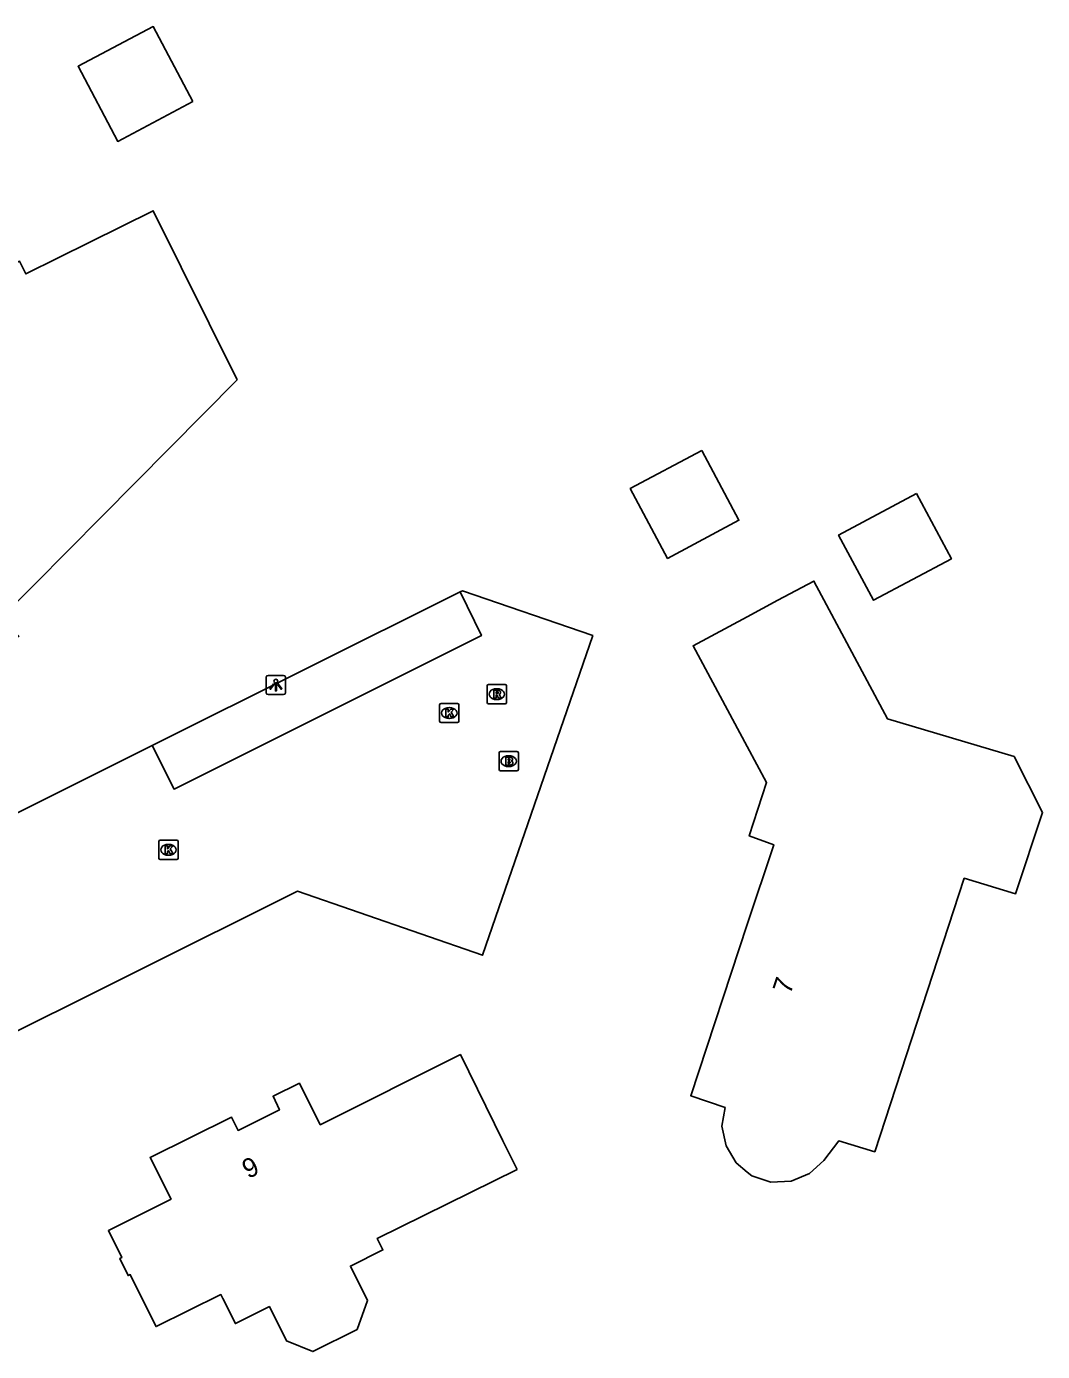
# Model space of a CAD drawing. Extents: x 157321 to 158827, y 386650 to 388532.
# Drawn here: x 158462.5 to 158515.3, y 387069.6 to 387138.5 of the extents above; entities that cross this region are included whole.
import ezdxf

# ---------------------------------------------------------------- set-up
doc = ezdxf.new("R2010")
doc.units = 0
for name, color, linetype in [('IMGEO_Brandkraan', 7, 'Continuous'), ('IMGEO_Kolk', 7, 'Continuous'), ('IMGEO_Lichtpunt', 7, 'Continuous'), ('IMGEO_Pand', 7, 'Continuous'), ('IMGEO_Pand_nummerreeks', 7, 'Continuous'), ('IMGEO_Parkeervlak_open', 7, 'Continuous'), ('IMGEO_Rijbaan_lokaal_open', 7, 'Continuous'), ('IMGEO_Rioolput', 7, 'Continuous')]:
    doc.layers.add(name, color=color, linetype=linetype)

msp = doc.modelspace()

# ---------------------------------------------------------------- linework, layer by layer
at = {"layer": 'IMGEO_Brandkraan'}
for p, q in [((158487.093, 387099.834), (158487.093, 387100.686)), ((158487.168, 387100.76), (158488.02, 387100.76)), ((158487.581, 387100.54), (158487.606, 387100.54)), ((158488.094, 387100.686), (158488.094, 387099.834)), ((158488.02, 387099.76), (158487.168, 387099.76)), ((158487.604, 387099.98), (158487.579, 387099.98))]:
    msp.add_line(p, q, dxfattribs=at)
for points in [[(158487.093, 387099.834), (158487.093, 387100.686)], [(158487.168, 387100.76), (158488.02, 387100.76)], [(158487.441, 387100.46), (158487.441, 387100.06), (158487.654, 387100.06)], [(158487.672, 387100.46), (158487.441, 387100.46)], [(158487.62, 387100.379), (158487.566, 387100.379), (158487.566, 387100.303)], [(158487.566, 387100.303), (158487.619, 387100.303)], [(158487.628, 387100.227), (158487.566, 387100.227), (158487.566, 387100.146)], [(158487.566, 387100.146), (158487.628, 387100.146)], [(158488.094, 387100.686), (158488.094, 387099.834)], [(158488.02, 387099.76), (158487.168, 387099.76)]]:
    msp.add_lwpolyline(points, dxfattribs=at)
for centre, radius, start, end in [((158487.17, 387100.684), 0.0765, 91.55205, 178.44795), ((158487.17, 387100.684), 0.0765, 91.55205, 178.44795), ((158487.621, 387100.341), 0.0379, 267.82845, 90.93552), ((158487.629, 387100.186), 0.0404, 269.87594, 90.50774), ((158487.676, 387100.315), 0.145, 59.4692, 91.53667), ((158487.701, 387100.362), 0.0922, 285.51372, 58.15012), ((158487.706, 387100.17), 0.105, 301.31148, 78.98903), ((158488.018, 387100.684), 0.0765, 1.55205, 88.44795), ((158488.018, 387100.684), 0.0765, 1.55205, 88.44795), ((158487.17, 387099.836), 0.0765, 181.55205, 268.44795), ((158487.17, 387099.836), 0.0765, 181.55205, 268.44795), ((158487.66, 387100.311), 0.251, 268.66757, 293.53466), ((158488.018, 387099.836), 0.0765, 271.55205, 358.44795), ((158488.018, 387099.836), 0.0765, 271.55205, 358.44795)]:
    msp.add_arc(centre, radius, start, end, dxfattribs=at)
for centre, major_axis, ratio, start_param, end_param in [((158487.58, 387100.26), (-0.387, 0.002), 0.722429, 4.712389, 7.853982), ((158487.605, 387100.26), (-0.39, 0.002), 0.717154, 1.570796, 4.712389)]:
    msp.add_ellipse(centre, major_axis=major_axis, ratio=ratio, start_param=start_param, end_param=end_param, dxfattribs=at)
at = {"layer": 'IMGEO_Kolk'}
for p, q in [((158484.003, 387102.336), (158484.003, 387103.188)), ((158484.078, 387103.262), (158484.93, 387103.262)), ((158484.491, 387103.042), (158484.516, 387103.042)), ((158485.004, 387103.188), (158485.004, 387102.336)), ((158484.93, 387102.262), (158484.078, 387102.262)), ((158484.514, 387102.482), (158484.489, 387102.482)), ((158469.403, 387095.224), (158469.403, 387096.076)), ((158469.478, 387096.15), (158470.33, 387096.15)), ((158470.404, 387096.076), (158470.404, 387095.224)), ((158469.914, 387095.37), (158469.889, 387095.37)), ((158469.891, 387095.93), (158469.916, 387095.93)), ((158470.33, 387095.15), (158469.478, 387095.15))]:
    msp.add_line(p, q, dxfattribs=at)
for points in [[(158484.003, 387102.336), (158484.003, 387103.188)], [(158484.078, 387103.262), (158484.93, 387103.262)], [(158484.324, 387102.962), (158484.447, 387102.962), (158484.447, 387102.811), (158484.577, 387102.962), (158484.741, 387102.962), (158484.595, 387102.811), (158484.748, 387102.562), (158484.596, 387102.562), (158484.511, 387102.726), (158484.447, 387102.659), (158484.447, 387102.562), (158484.324, 387102.562), (158484.324, 387102.962)], [(158485.004, 387103.188), (158485.004, 387102.336)], [(158484.93, 387102.262), (158484.078, 387102.262)], [(158469.403, 387095.224), (158469.403, 387096.076)], [(158469.478, 387096.15), (158470.33, 387096.15)], [(158470.404, 387096.076), (158470.404, 387095.224)], [(158469.724, 387095.85), (158469.847, 387095.85), (158469.847, 387095.699), (158469.977, 387095.85), (158470.141, 387095.85), (158469.995, 387095.699), (158470.148, 387095.45), (158469.996, 387095.45), (158469.911, 387095.614), (158469.847, 387095.547), (158469.847, 387095.45), (158469.724, 387095.45), (158469.724, 387095.85)], [(158470.33, 387095.15), (158469.478, 387095.15)]]:
    msp.add_lwpolyline(points, dxfattribs=at)
for centre, start, end in [((158484.08, 387103.186), 91.55205, 178.44795), ((158484.08, 387103.186), 91.55205, 178.44795), ((158484.928, 387103.186), 1.55205, 88.44795), ((158484.928, 387103.186), 1.55205, 88.44795), ((158484.08, 387102.338), 181.55205, 268.44795), ((158484.08, 387102.338), 181.55205, 268.44795), ((158484.928, 387102.338), 271.55205, 358.44795), ((158484.928, 387102.338), 271.55205, 358.44795), ((158469.48, 387096.074), 91.55205, 178.44795), ((158469.48, 387096.074), 91.55205, 178.44795), ((158470.328, 387096.074), 1.55205, 88.44795), ((158470.328, 387096.074), 1.55205, 88.44795), ((158469.48, 387095.226), 181.55205, 268.44795), ((158469.48, 387095.226), 181.55205, 268.44795), ((158470.328, 387095.226), 271.55205, 358.44795), ((158470.328, 387095.226), 271.55205, 358.44795)]:
    msp.add_arc(centre, 0.0765, start, end, dxfattribs=at)
for centre, major_axis, ratio, start_param, end_param in [((158484.49, 387102.762), (-0.387, 0.002), 0.722429, 4.712389, 7.853982), ((158484.515, 387102.762), (-0.39, 0.002), 0.717154, 1.570796, 4.712389), ((158469.89, 387095.65), (-0.387, 0.002), 0.722429, 4.712389, 7.853982), ((158469.915, 387095.65), (-0.39, 0.002), 0.717154, 1.570796, 4.712389)]:
    msp.add_ellipse(centre, major_axis=major_axis, ratio=ratio, start_param=start_param, end_param=end_param, dxfattribs=at)
at = {"layer": 'IMGEO_Lichtpunt'}
for p, q in [((158474.989, 387104.621), (158474.989, 387103.814)), ((158474.989, 387104.621), (158474.989, 387103.814)), ((158475.891, 387104.716), (158475.083, 387104.716)), ((158475.891, 387104.716), (158475.083, 387104.716)), ((158475.985, 387103.814), (158475.985, 387104.621)), ((158475.985, 387103.814), (158475.985, 387104.621)), ((158475.083, 387103.72), (158475.891, 387103.72)), ((158475.083, 387103.72), (158475.891, 387103.72))]:
    msp.add_line(p, q, dxfattribs=at)
for points in [[(158475.363, 387104.285), (158475.402, 387104.257), (158475.214, 387103.995), (158475.176, 387104.022), (158475.363, 387104.285)], [(158475.465, 387104.237), (158475.512, 387104.237), (158475.512, 387103.915), (158475.465, 387103.915), (158475.465, 387104.237)], [(158475.575, 387104.257), (158475.613, 387104.284), (158475.8, 387104.022), (158475.761, 387103.994), (158475.575, 387104.257)]]:
    msp.add_lwpolyline(points, dxfattribs=at)
msp.add_circle((158475.488, 387104.419), 0.0994, dxfattribs=at)
for centre, start, end in [((158475.083, 387104.621), 90, 180), ((158475.083, 387104.621), 90, 180), ((158475.891, 387104.621), 0, 90), ((158475.891, 387104.621), 0, 90), ((158475.083, 387103.814), 180, 270), ((158475.083, 387103.814), 180, 270), ((158475.891, 387103.814), 270, 0), ((158475.891, 387103.814), 270, 360)]:
    msp.add_arc(centre, 0.0946, start, end, dxfattribs=at)
at = {"layer": 'IMGEO_Pand'}
for points in [[(158471.174, 387134.546), (158469.11, 387138.451), (158465.2, 387136.385), (158467.263, 387132.48), (158471.174, 387134.546)], [(158473.477, 387120.087), (158466.444, 387112.979), (158461.193, 387107.672), (158462.126, 387106.749), (158458.832, 387103.477), (158456.154, 387106.164), (158455.304, 387105.317), (158453.663, 387108.666), (158450.246, 387112.095), (158451.39, 387113.273), (158451.649, 387113.54), (158454.038, 387114.72), (158450.648, 387121.388), (158455.126, 387123.613), (158456.694, 387124.392), (158457.034, 387123.708), (158462.155, 387126.252), (158462.486, 387125.585), (158464.166, 387126.42), (158469.108, 387128.876), (158473.477, 387120.087)], [(158497.628, 387116.411), (158493.917, 387114.426), (158495.857, 387110.8), (158499.567, 387112.784), (158497.628, 387116.411)], [(158508.796, 387114.174), (158504.749, 387112.009), (158506.561, 387108.622), (158510.608, 387110.786), (158508.796, 387114.174)], [(158501.59, 387108.621), (158503.461, 387109.622), (158507.293, 387102.456), (158513.87, 387100.501), (158515.348, 387097.596), (158513.949, 387093.363), (158511.281, 387094.171), (158506.625, 387079.956), (158504.764, 387080.523), (158503.981, 387079.508), (158503.232, 387078.823), (158502.277, 387078.429), (158501.222, 387078.374), (158500.229, 387078.704), (158500, 387078.898), (158499.425, 387079.384), (158498.899, 387080.27), (158498.679, 387081.286), (158498.846, 387082.252), (158497.055, 387082.862), (158500, 387091.767), (158501.371, 387095.913), (158500.096, 387096.371), (158501.003, 387099.147), (158500, 387101.014), (158497.18, 387106.263), (158500, 387107.771), (158501.59, 387108.621)], [(158488.027, 387079.025), (158480.759, 387075.451), (158481.053, 387074.854), (158479.362, 387074.015), (158480.257, 387072.23), (158479.707, 387070.721), (158477.409, 387069.571), (158476.037, 387070.132), (158475.149, 387071.903), (158473.384, 387071.018), (158472.736, 387072.326), (158472.633, 387072.534), (158469.259, 387070.863), (158469.003, 387071.38), (158467.918, 387073.571), (158467.804, 387073.514), (158467.373, 387074.401), (158467.478, 387074.458), (158466.784, 387075.86), (158470.035, 387077.492), (158468.95, 387079.653), (158473.174, 387081.756), (158473.519, 387081.062), (158475.674, 387082.128), (158475.345, 387082.838), (158476.714, 387083.52), (158477.798, 387081.356), (158485.085, 387085.008), (158487.291, 387080.522), (158488.027, 387079.025)]]:
    msp.add_lwpolyline(points, dxfattribs=at)
at = {"layer": 'IMGEO_Parkeervlak_open'}
msp.add_lwpolyline([(158469.058, 387101.072), (158485.075, 387109.063)], dxfattribs=at)
at = {"layer": 'IMGEO_Rijbaan_lokaal_open'}
for points in [[(158485.075, 387109.063), (158485.194, 387109.122), (158491.963, 387106.79), (158486.225, 387090.168), (158476.616, 387093.495), (158459.721, 387085.078), (158447.45, 387078.94)], [(158485.075, 387109.063), (158486.174, 387106.792), (158470.191, 387098.807), (158469.058, 387101.072)], [(158449.333, 387091.231), (158469.058, 387101.072)]]:
    msp.add_lwpolyline(points, dxfattribs=at)
at = {"layer": 'IMGEO_Rioolput'}
for p, q in [((158486.55, 387104.243), (158487.402, 387104.243)), ((158486.475, 387103.317), (158486.475, 387104.169)), ((158486.963, 387104.023), (158486.988, 387104.023)), ((158487.476, 387104.169), (158487.476, 387103.317)), ((158487.402, 387103.243), (158486.55, 387103.243)), ((158486.986, 387103.463), (158486.961, 387103.463))]:
    msp.add_line(p, q, dxfattribs=at)
for points in [[(158486.55, 387104.243), (158487.402, 387104.243)], [(158486.475, 387103.317), (158486.475, 387104.169)], [(158487.064, 387103.941), (158486.812, 387103.943), (158486.812, 387103.543)], [(158486.812, 387103.543), (158486.936, 387103.543), (158486.936, 387103.705), (158486.947, 387103.705)], [(158486.99, 387103.862), (158486.936, 387103.862), (158486.936, 387103.781)], [(158486.936, 387103.781), (158486.988, 387103.781)], [(158486.994, 387103.676), (158487.065, 387103.543), (158487.205, 387103.543), (158487.14, 387103.669)], [(158487.476, 387104.169), (158487.476, 387103.317)], [(158487.402, 387103.243), (158486.55, 387103.243)]]:
    msp.add_lwpolyline(points, dxfattribs=at)
for centre, radius, start, end in [((158486.552, 387104.167), 0.0765, 91.55205, 178.44795), ((158486.552, 387104.167), 0.0765, 91.55205, 178.44795), ((158487.4, 387104.167), 0.0765, 1.55205, 88.44795), ((158487.4, 387104.167), 0.0765, 1.55205, 88.44795), ((158486.946, 387103.652), 0.0533, 26.02933, 88.69889), ((158486.972, 387103.97), 0.19, 274.7715, 282.96867), ((158486.996, 387103.766), 0.0964, 77.00612, 93.18647), ((158487.01, 387103.823), 0.0378, 276.66336, 79.67722), ((158487.063, 387103.831), 0.109, 350.36119, 89.41601), ((158487.061, 387103.831), 0.112, 277.58423, 350.98172), ((158487.045, 387103.616), 0.108, 29.51342, 73.79051), ((158486.552, 387103.319), 0.0765, 181.55205, 268.44795), ((158486.552, 387103.319), 0.0765, 181.55205, 268.44795), ((158487.4, 387103.319), 0.0765, 271.55205, 358.44795), ((158487.4, 387103.319), 0.0765, 271.55205, 358.44795)]:
    msp.add_arc(centre, radius, start, end, dxfattribs=at)
for centre, major_axis, ratio, start_param, end_param in [((158486.962, 387103.743), (-0.387, 0.002), 0.722429, 4.712389, 7.853982), ((158486.987, 387103.743), (-0.39, 0.002), 0.717154, 1.570796, 4.712389)]:
    msp.add_ellipse(centre, major_axis=major_axis, ratio=ratio, start_param=start_param, end_param=end_param, dxfattribs=at)

# ---------------------------------------------------------------- texts
at = {"layer": 'IMGEO_Pand_nummerreeks'}
for s, rotation, p in [('7', 71.70081, (158502.24, 387088.097)), ('9', 26.47638, (158474.049, 387078.528))]:
    msp.add_text(s, height=1, rotation=rotation, dxfattribs=at).set_placement(p)

doc.saveas('drawing.dxf')
